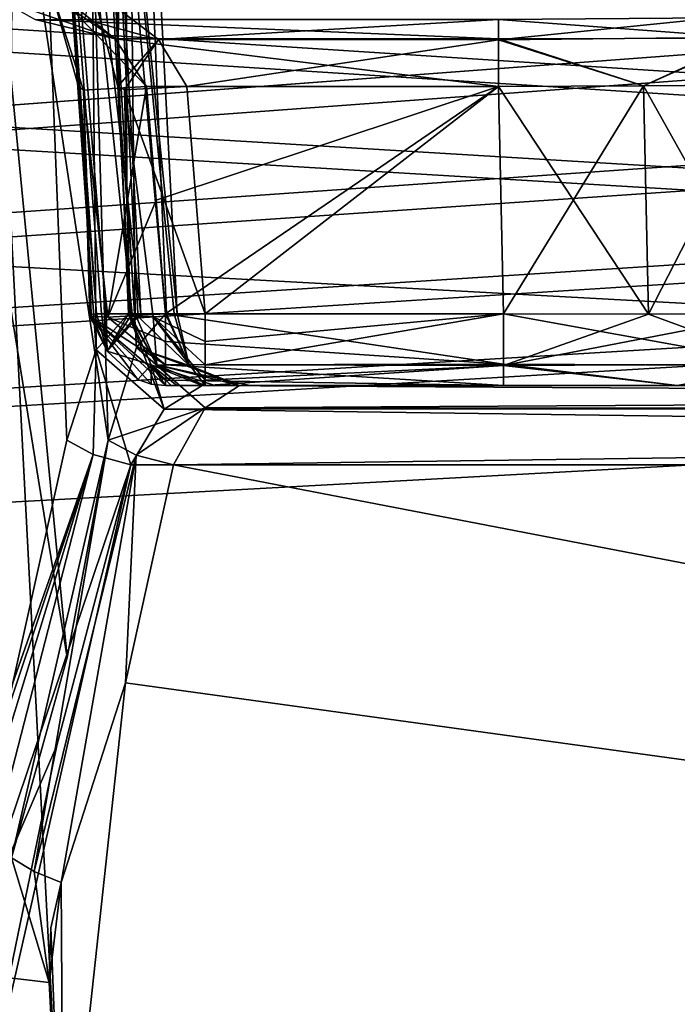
# Model space of a CAD drawing. Header units: inches. Extents: x -9.1 to 9.1, y -2.2 to 4.3.
# Tile 629 of 656: x -0.85 to -0.589, y -1.35 to -0.96. Entities that reach past the tile are written whole.
import ezdxf

# ---------------------------------------------------------------- set-up
doc = ezdxf.new("R2010")
doc.units = ezdxf.units.IN
doc.header["$LTSCALE"] = 65.185185
doc.header["$MEASUREMENT"] = 0
for name, color, linetype in [('2019', 7, 'CONTINUOUS'), ('2143', 7, 'CONTINUOUS'), ('2376', 7, 'CONTINUOUS'), ('2395', 7, 'CONTINUOUS'), ('2525', 7, 'CONTINUOUS'), ('2758', 7, 'CONTINUOUS'), ('2759', 7, 'CONTINUOUS'), ('2813', 7, 'CONTINUOUS'), ('2814', 7, 'CONTINUOUS'), ('2815', 7, 'CONTINUOUS'), ('2822', 7, 'CONTINUOUS'), ('2823', 7, 'CONTINUOUS'), ('2824', 7, 'CONTINUOUS'), ('2825', 7, 'CONTINUOUS'), ('2832', 7, 'CONTINUOUS'), ('3326', 7, 'CONTINUOUS'), ('3348', 7, 'CONTINUOUS'), ('4539', 7, 'CONTINUOUS'), ('4541', 7, 'CONTINUOUS'), ('4542', 7, 'CONTINUOUS'), ('4543', 7, 'CONTINUOUS'), ('4544', 7, 'CONTINUOUS'), ('4559', 7, 'CONTINUOUS'), ('4560', 7, 'CONTINUOUS'), ('4561', 7, 'CONTINUOUS'), ('4592', 7, 'CONTINUOUS'), ('4593', 7, 'CONTINUOUS'), ('4600', 7, 'CONTINUOUS'), ('4631', 7, 'CONTINUOUS'), ('4650', 7, 'CONTINUOUS'), ('4651', 7, 'CONTINUOUS'), ('4652', 7, 'CONTINUOUS'), ('4653', 7, 'CONTINUOUS'), ('9136', 7, 'CONTINUOUS'), ('9137', 7, 'CONTINUOUS'), ('9138', 7, 'CONTINUOUS'), ('9140', 7, 'CONTINUOUS'), ('9141', 7, 'CONTINUOUS'), ('9535', 7, 'CONTINUOUS')]:
    doc.layers.add(name, color=color, linetype=linetype)

msp = doc.modelspace()

# ---------------------------------------------------------------- linework, layer by layer
at = {"layer": '2019', "linetype": 'Continuous'}
for points in [[(-3.12257, -0.63817, 4.57874), (8.57837, -1.57343, 4.62775), (-3.08276, -0.62178, 4.57788), (-3.12257, -0.63817, 4.57874)], [(-3.08276, -0.62178, 4.57788), (8.57837, -1.57343, 4.62775), (-2.87743, -0.63817, 4.57874), (-3.08276, -0.62178, 4.57788)], [(-1.12257, -0.63817, 4.57874), (8.57837, -1.57343, 4.62775), (-1.08276, -0.62178, 4.57788), (-1.12257, -0.63817, 4.57874)], [(8.57837, -1.57343, 4.62775), (-0.87743, -0.63817, 4.57874), (-1.08276, -0.62178, 4.57788), (8.57837, -1.57343, 4.62775)], [(-8.57837, -1.57343, 4.62775), (8.57837, -1.57343, 4.62775), (-8.52935, -0.63817, 4.57874), (-8.57837, -1.57343, 4.62775)], [(-8.52935, -0.63817, 4.57874), (8.57837, -1.57343, 4.62775), (-7.12257, -0.63817, 4.57874), (-8.52935, -0.63817, 4.57874)], [(-7.12257, -0.63817, 4.57874), (8.57837, -1.57343, 4.62775), (-6.87743, -0.63817, 4.57874), (-7.12257, -0.63817, 4.57874)], [(-6.87743, -0.63817, 4.57874), (8.57837, -1.57343, 4.62775), (-6.10626, -0.63866, 4.57876), (-6.87743, -0.63817, 4.57874)], [(-6.10626, -0.63866, 4.57876), (8.57837, -1.57343, 4.62775), (-5.89369, -0.63806, 4.57873), (-6.10626, -0.63866, 4.57876)], [(-5.89369, -0.63806, 4.57873), (8.57837, -1.57343, 4.62775), (-5.12257, -0.63817, 4.57874), (-5.89369, -0.63806, 4.57873)], [(-5.12257, -0.63817, 4.57874), (8.57837, -1.57343, 4.62775), (-4.87743, -0.63817, 4.57874), (-5.12257, -0.63817, 4.57874)], [(-4.87743, -0.63817, 4.57874), (8.57837, -1.57343, 4.62775), (-4.1063, -0.63817, 4.57874), (-4.87743, -0.63817, 4.57874)], [(-4.1063, -0.63817, 4.57874), (8.57837, -1.57343, 4.62775), (-3.89369, -0.63806, 4.57873), (-4.1063, -0.63817, 4.57874)], [(-3.89369, -0.63806, 4.57873), (8.57837, -1.57343, 4.62775), (-3.12257, -0.63817, 4.57874), (-3.89369, -0.63806, 4.57873)], [(-2.87743, -0.63817, 4.57874), (8.57837, -1.57343, 4.62775), (-2.1063, -0.63817, 4.57874), (-2.87743, -0.63817, 4.57874)], [(-2.1063, -0.63817, 4.57874), (8.57837, -1.57343, 4.62775), (-1.89369, -0.63806, 4.57873), (-2.1063, -0.63817, 4.57874)], [(-1.89369, -0.63806, 4.57873), (8.57837, -1.57343, 4.62775), (-1.12257, -0.63817, 4.57874), (-1.89369, -0.63806, 4.57873)], [(0.87743, -0.63817, 4.57874), (-0.87743, -0.63817, 4.57874), (8.57837, -1.57343, 4.62775), (0.87743, -0.63817, 4.57874)]]:
    msp.add_3dface(points, dxfattribs=at)
at = {"layer": '2143', "linetype": 'Continuous'}
for points in [[(0.8742, -0.63817, 4.47526), (-0.82519, -1.57343, 4.42625), (-0.8742, -0.63817, 4.47526), (0.8742, -0.63817, 4.47526)], [(0.8742, -0.63817, 4.47526), (0.82519, -1.57343, 4.42625), (-0.82519, -1.57343, 4.42625), (0.8742, -0.63817, 4.47526)]]:
    msp.add_3dface(points, dxfattribs=at)
at = {"layer": '2376', "linetype": 'Continuous'}
for points in [[(-0.92191, -0.63817, -4.47526), (-0.91869, -0.64808, -4.47474), (0.86929, -1.57343, -4.42625), (-0.92191, -0.63817, -4.47526)], [(-0.92191, -0.63817, -4.47526), (0.86929, -1.57343, -4.42625), (0.91724, -0.65843, -4.4742), (-0.92191, -0.63817, -4.47526)], [(-0.91869, -0.64808, -4.47474), (-0.91724, -0.65843, -4.4742), (0.86929, -1.57343, -4.42625), (-0.91869, -0.64808, -4.47474)], [(0.86929, -1.57343, -4.42625), (-0.91724, -0.65843, -4.4742), (-0.86929, -1.57343, -4.42625), (0.86929, -1.57343, -4.42625)]]:
    msp.add_3dface(points, dxfattribs=at)
at = {"layer": '2395', "linetype": 'Continuous'}
for points in [[(3.12257, -0.63817, -4.57874), (-8.57837, -1.57343, -4.62775), (3.08276, -0.62178, -4.57788), (3.12257, -0.63817, -4.57874)], [(3.08276, -0.62178, -4.57788), (-8.57837, -1.57343, -4.62775), (2.87743, -0.63817, -4.57874), (3.08276, -0.62178, -4.57788)], [(6.1063, -0.63817, -4.57874), (-8.57837, -1.57343, -4.62775), (5.89369, -0.63806, -4.57873), (6.1063, -0.63817, -4.57874)], [(5.89369, -0.63806, -4.57873), (-8.57837, -1.57343, -4.62775), (5.12257, -0.63817, -4.57874), (5.89369, -0.63806, -4.57873)], [(4.1063, -0.63817, -4.57874), (-8.57837, -1.57343, -4.62775), (3.89369, -0.63806, -4.57873), (4.1063, -0.63817, -4.57874)], [(3.89369, -0.63806, -4.57873), (-8.57837, -1.57343, -4.62775), (3.12257, -0.63817, -4.57874), (3.89369, -0.63806, -4.57873)], [(2.1063, -0.63817, -4.57874), (-8.57837, -1.57343, -4.62775), (1.89369, -0.63806, -4.57873), (2.1063, -0.63817, -4.57874)], [(1.89369, -0.63806, -4.57873), (-8.57837, -1.57343, -4.62775), (-1.8937, -0.63817, -4.57874), (1.89369, -0.63806, -4.57873)], [(8.57837, -1.57343, -4.62775), (-8.57837, -1.57343, -4.62775), (8.52935, -0.63817, -4.57874), (8.57837, -1.57343, -4.62775)], [(8.52935, -0.63817, -4.57874), (-8.57837, -1.57343, -4.62775), (7.12257, -0.63817, -4.57874), (8.52935, -0.63817, -4.57874)], [(7.12257, -0.63817, -4.57874), (-8.57837, -1.57343, -4.62775), (6.87743, -0.63817, -4.57874), (7.12257, -0.63817, -4.57874)], [(6.87743, -0.63817, -4.57874), (-8.57837, -1.57343, -4.62775), (6.1063, -0.63817, -4.57874), (6.87743, -0.63817, -4.57874)], [(5.12257, -0.63817, -4.57874), (-8.57837, -1.57343, -4.62775), (4.87743, -0.63817, -4.57874), (5.12257, -0.63817, -4.57874)], [(4.87743, -0.63817, -4.57874), (-8.57837, -1.57343, -4.62775), (4.1063, -0.63817, -4.57874), (4.87743, -0.63817, -4.57874)], [(2.87743, -0.63817, -4.57874), (-8.57837, -1.57343, -4.62775), (2.1063, -0.63817, -4.57874), (2.87743, -0.63817, -4.57874)]]:
    msp.add_3dface(points, dxfattribs=at)
at = {"layer": '2525', "linetype": 'Continuous'}
for points in [[(-0.80772, -1.22259, 3.73182), (0.83223, -1.44873, 3.82319), (-0.78869, -1.13627, 3.69695), (-0.80772, -1.22259, 3.73182)], [(-0.78869, -1.13627, 3.69695), (0.83223, -1.44873, 3.82319), (0.80561, -1.13627, 3.69695), (-0.78869, -1.13627, 3.69695)], [(-0.83309, -1.30154, 3.76372), (-0.83223, -1.44873, 3.82319), (-0.80772, -1.22259, 3.73182), (-0.83309, -1.30154, 3.76372)], [(-0.83223, -1.44873, 3.82319), (0.83223, -1.44873, 3.82319), (-0.80772, -1.22259, 3.73182), (-0.83223, -1.44873, 3.82319)], [(-0.83722, -1.31947, 3.77096), (-0.83223, -1.44873, 3.82319), (-0.83309, -1.30154, 3.76372), (-0.83722, -1.31947, 3.77096)], [(-0.83787, -1.34115, 3.77972), (-0.83223, -1.44873, 3.82319), (-0.83722, -1.31947, 3.77096), (-0.83787, -1.34115, 3.77972)]]:
    msp.add_3dface(points, dxfattribs=at)
at = {"layer": '2758', "linetype": 'Continuous'}
for points in [[(-0.77617, -1.105, 3.50597), (-0.7583, -1.105, 3.57724), (-0.65811, -1.105, 3.50597), (-0.77617, -1.105, 3.50597)], [(-0.76255, -1.105, 3.65059), (0.77731, -1.105, 3.65059), (-0.7583, -1.105, 3.57724), (-0.76255, -1.105, 3.65059)], [(-0.7583, -1.105, 3.57724), (0.77731, -1.105, 3.65059), (-0.65811, -1.105, 3.50597), (-0.7583, -1.105, 3.57724)], [(-0.65811, -1.105, 3.50597), (0.77731, -1.105, 3.65059), (-0.58932, -1.105, 3.49227), (-0.65811, -1.105, 3.50597)]]:
    msp.add_3dface(points, dxfattribs=at)
at = {"layer": '2759', "linetype": 'Continuous'}
for points in [[(-0.78955, -1.105, -3.51133), (-0.7919, -1.105, -3.50597), (-0.65811, -1.105, -3.50597), (-0.78955, -1.105, -3.51133)], [(-0.78735, -1.105, -3.51676), (-0.78955, -1.105, -3.51133), (-0.65811, -1.105, -3.50597), (-0.78735, -1.105, -3.51676)], [(-0.77229, -1.105, -3.58292), (-0.78735, -1.105, -3.51676), (-0.65811, -1.105, -3.50597), (-0.77229, -1.105, -3.58292)], [(-0.77731, -1.105, -3.65059), (-0.77229, -1.105, -3.58292), (-0.65811, -1.105, -3.50597), (-0.77731, -1.105, -3.65059)], [(-0.531, -1.105, -3.45332), (-0.77731, -1.105, -3.65059), (-0.58932, -1.105, -3.49227), (-0.531, -1.105, -3.45332)], [(-0.77731, -1.105, -3.65059), (-0.531, -1.105, -3.45332), (0.15153, -1.105, -2.99939), (-0.77731, -1.105, -3.65059)], [(-0.58932, -1.105, -3.49227), (-0.77731, -1.105, -3.65059), (-0.65811, -1.105, -3.50597), (-0.58932, -1.105, -3.49227)], [(0.77731, -1.105, -3.65059), (-0.77731, -1.105, -3.65059), (0.7728, -1.105, -3.57709), (0.77731, -1.105, -3.65059)], [(0.7728, -1.105, -3.57709), (-0.77731, -1.105, -3.65059), (0.65811, -1.105, -3.50597), (0.7728, -1.105, -3.57709)], [(0.65811, -1.105, -3.50597), (-0.77731, -1.105, -3.65059), (0.58932, -1.105, -3.49227), (0.65811, -1.105, -3.50597)], [(0.58932, -1.105, -3.49227), (-0.77731, -1.105, -3.65059), (0.531, -1.105, -3.45332), (0.58932, -1.105, -3.49227)], [(0.531, -1.105, -3.45332), (-0.77731, -1.105, -3.65059), (0.20418, -1.105, -3.1265), (0.531, -1.105, -3.45332)], [(0.20418, -1.105, -3.1265), (-0.77731, -1.105, -3.65059), (0.16523, -1.105, -3.06818), (0.20418, -1.105, -3.1265)], [(0.16523, -1.105, -3.06818), (-0.77731, -1.105, -3.65059), (0.15153, -1.105, -2.99939), (0.16523, -1.105, -3.06818)]]:
    msp.add_3dface(points, dxfattribs=at)
at = {"layer": '2813', "linetype": 'Continuous'}
for points in [[(-0.8237, -0.96011, 3.44382), (-0.82081, -0.94779, 3.49825), (-0.79465, -0.96797, 3.46279), (-0.8237, -0.96011, 3.44382)], [(-0.82081, -0.94779, 3.49825), (-0.81064, -0.98664, 3.51368), (-0.79465, -0.96797, 3.46279), (-0.82081, -0.94779, 3.49825)], [(-0.81064, -0.98664, 3.51368), (-0.80808, -0.98796, 3.48448), (-0.79465, -0.96797, 3.46279), (-0.81064, -0.98664, 3.51368)], [(-0.80808, -0.98796, 3.48448), (-0.78338, -0.98664, 3.4713), (-0.79465, -0.96797, 3.46279), (-0.80808, -0.98796, 3.48448)]]:
    msp.add_3dface(points, dxfattribs=at)
at = {"layer": '2814', "linetype": 'Continuous'}
for points in [[(-0.66006, -0.96011, 3.44382), (-0.8237, -0.96011, 3.44382), (-0.79465, -0.96797, 3.46279), (-0.66006, -0.96011, 3.44382)], [(-0.66006, -0.96011, 3.44382), (-0.79465, -0.96797, 3.46279), (-0.66006, -0.96822, 3.46305), (-0.66006, -0.96011, 3.44382)], [(-0.79465, -0.96797, 3.46279), (-0.78338, -0.98664, 3.4713), (-0.66006, -0.96822, 3.46305), (-0.79465, -0.96797, 3.46279)], [(-0.66006, -0.96822, 3.46305), (-0.78338, -0.98664, 3.4713), (-0.66006, -0.98664, 3.4713), (-0.66006, -0.96822, 3.46305)]]:
    msp.add_3dface(points, dxfattribs=at)
at = {"layer": '2815', "linetype": 'Continuous'}
for points in [[(-0.57392, -0.95949, 3.40811), (-0.66006, -0.96011, 3.44382), (-0.66006, -0.96822, 3.46305), (-0.57392, -0.95949, 3.40811)], [(-0.57392, -0.95949, 3.40811), (-0.66006, -0.96822, 3.46305), (-0.56056, -0.96704, 3.42132), (-0.57392, -0.95949, 3.40811)], [(-0.56056, -0.96704, 3.42132), (-0.66006, -0.96822, 3.46305), (-0.60273, -0.98636, 3.45988), (-0.56056, -0.96704, 3.42132)], [(-0.66006, -0.96822, 3.46305), (-0.66006, -0.98664, 3.4713), (-0.60273, -0.98636, 3.45988), (-0.66006, -0.96822, 3.46305)], [(-0.55415, -0.98602, 3.42739), (-0.56056, -0.96704, 3.42132), (-0.60273, -0.98636, 3.45988), (-0.55415, -0.98602, 3.42739)]]:
    msp.add_3dface(points, dxfattribs=at)
at = {"layer": '2822', "linetype": 'Continuous'}
for points in [[(-0.54581, -1.09648, 3.43851), (-0.55218, -1.07657, 3.43214), (-0.65811, -1.09704, 3.48561), (-0.54581, -1.09648, 3.43851)], [(-0.65811, -1.09704, 3.48561), (-0.55218, -1.07657, 3.43214), (-0.60078, -1.0767, 3.46462), (-0.65811, -1.09704, 3.48561)], [(-0.65811, -1.07657, 3.47601), (-0.65811, -1.09704, 3.48561), (-0.60078, -1.0767, 3.46462), (-0.65811, -1.07657, 3.47601)], [(-0.58932, -1.105, 3.49227), (-0.54581, -1.09648, 3.43851), (-0.65811, -1.09704, 3.48561), (-0.58932, -1.105, 3.49227)], [(-0.65811, -1.105, 3.50597), (-0.58932, -1.105, 3.49227), (-0.65811, -1.09704, 3.48561), (-0.65811, -1.105, 3.50597)]]:
    msp.add_3dface(points, dxfattribs=at)
at = {"layer": '2823', "linetype": 'Continuous'}
for points in [[(-0.65811, -1.09704, 3.48561), (-0.65811, -1.07657, 3.47601), (-0.77617, -1.09676, 3.48532), (-0.65811, -1.09704, 3.48561)], [(-0.77617, -1.09676, 3.48532), (-0.65811, -1.07657, 3.47601), (-0.77617, -1.08756, 3.47872), (-0.77617, -1.09676, 3.48532)], [(-0.77617, -1.08756, 3.47872), (-0.65811, -1.07657, 3.47601), (-0.77617, -1.07657, 3.47601), (-0.77617, -1.08756, 3.47872)], [(-0.65811, -1.09704, 3.48561), (-0.77617, -1.09676, 3.48532), (-0.77617, -1.10286, 3.49485), (-0.65811, -1.09704, 3.48561)], [(-0.77617, -1.105, 3.50597), (-0.65811, -1.105, 3.50597), (-0.65811, -1.09704, 3.48561), (-0.77617, -1.105, 3.50597)], [(-0.77617, -1.105, 3.50597), (-0.65811, -1.09704, 3.48561), (-0.77617, -1.10286, 3.49485), (-0.77617, -1.105, 3.50597)]]:
    msp.add_3dface(points, dxfattribs=at)
at = {"layer": '2824', "linetype": 'Continuous'}
for points in [[(-0.80572, -1.07708, 3.51072), (-0.79521, -1.09676, 3.51397), (-0.80598, -1.07747, 3.50362), (-0.80572, -1.07708, 3.51072)], [(-0.80598, -1.07747, 3.50362), (-0.79521, -1.09676, 3.51397), (-0.79672, -1.07776, 3.48428), (-0.80598, -1.07747, 3.50362)], [(-0.8038, -1.07657, 3.51757), (-0.79521, -1.09676, 3.51397), (-0.80572, -1.07708, 3.51072), (-0.8038, -1.07657, 3.51757)], [(-0.77617, -1.08756, 3.47872), (-0.77617, -1.07657, 3.47601), (-0.79672, -1.07776, 3.48428), (-0.77617, -1.08756, 3.47872)], [(-0.79521, -1.09676, 3.51397), (-0.77617, -1.105, 3.50597), (-0.79672, -1.07776, 3.48428), (-0.79521, -1.09676, 3.51397)], [(-0.77617, -1.105, 3.50597), (-0.77617, -1.10286, 3.49485), (-0.79672, -1.07776, 3.48428), (-0.77617, -1.105, 3.50597)], [(-0.77617, -1.09676, 3.48532), (-0.77617, -1.08756, 3.47872), (-0.79672, -1.07776, 3.48428), (-0.77617, -1.09676, 3.48532)], [(-0.77617, -1.10286, 3.49485), (-0.77617, -1.09676, 3.48532), (-0.79672, -1.07776, 3.48428), (-0.77617, -1.10286, 3.49485)]]:
    msp.add_3dface(points, dxfattribs=at)
at = {"layer": '2825', "linetype": 'Continuous'}
for points in [[(-0.80808, -0.98796, 3.48448), (-0.81064, -0.98664, 3.51368), (-0.80598, -1.07747, 3.50362), (-0.80808, -0.98796, 3.48448)], [(-0.81064, -0.98664, 3.51368), (-0.80572, -1.07708, 3.51072), (-0.80598, -1.07747, 3.50362), (-0.81064, -0.98664, 3.51368)], [(-0.80572, -1.07708, 3.51072), (-0.81064, -0.98664, 3.51368), (-0.80719, -1.03167, 3.51562), (-0.80572, -1.07708, 3.51072)], [(-0.78338, -0.98664, 3.4713), (-0.80808, -0.98796, 3.48448), (-0.77617, -1.07657, 3.47601), (-0.78338, -0.98664, 3.4713)], [(-0.77617, -1.07657, 3.47601), (-0.80808, -0.98796, 3.48448), (-0.79672, -1.07776, 3.48428), (-0.77617, -1.07657, 3.47601)], [(-0.80808, -0.98796, 3.48448), (-0.80598, -1.07747, 3.50362), (-0.79672, -1.07776, 3.48428), (-0.80808, -0.98796, 3.48448)], [(-0.8038, -1.07657, 3.51757), (-0.80572, -1.07708, 3.51072), (-0.80719, -1.03167, 3.51562), (-0.8038, -1.07657, 3.51757)]]:
    msp.add_3dface(points, dxfattribs=at)
at = {"layer": '2832', "linetype": 'Continuous'}
for points in [[(-0.66006, -0.98664, 3.4713), (-0.78338, -0.98664, 3.4713), (-0.77617, -1.07657, 3.47601), (-0.66006, -0.98664, 3.4713)], [(-0.65811, -1.07657, 3.47601), (-0.66006, -0.98664, 3.4713), (-0.77617, -1.07657, 3.47601), (-0.65811, -1.07657, 3.47601)]]:
    msp.add_3dface(points, dxfattribs=at)
at = {"layer": '3326', "linetype": 'Continuous'}
for points in [[(-0.80561, -1.13627, -3.69695), (0.80561, -1.13627, -3.69695), (-0.87633, -1.44873, -3.82319), (-0.80561, -1.13627, -3.69695)], [(-0.87633, -1.44873, -3.82319), (0.80561, -1.13627, -3.69695), (0.83329, -1.24326, -3.74017), (-0.87633, -1.44873, -3.82319)], [(-0.83477, -1.24736, -3.74183), (-0.80561, -1.13627, -3.69695), (-0.87633, -1.44873, -3.82319), (-0.83477, -1.24736, -3.74183)], [(0.87282, -1.33537, -3.77739), (-0.87633, -1.44873, -3.82319), (0.83329, -1.24326, -3.74017), (0.87282, -1.33537, -3.77739)], [(-0.87282, -1.33537, -3.77739), (-0.83477, -1.24736, -3.74183), (-0.87633, -1.44873, -3.82319), (-0.87282, -1.33537, -3.77739)], [(0.87633, -1.44873, -3.82319), (-0.87633, -1.44873, -3.82319), (0.87282, -1.33537, -3.77739), (0.87633, -1.44873, -3.82319)]]:
    msp.add_3dface(points, dxfattribs=at)
at = {"layer": '3348', "linetype": 'Continuous'}
for points in [[(-0.79933, -0.98664, -3.4713), (-0.66006, -0.98664, -3.4713), (-0.79558, -1.0316, -3.47365), (-0.79933, -0.98664, -3.4713)], [(-0.79558, -1.0316, -3.47365), (-0.66006, -0.98664, -3.4713), (-0.7919, -1.07657, -3.47601), (-0.79558, -1.0316, -3.47365)], [(-0.66006, -0.98664, -3.4713), (-0.65811, -1.07657, -3.47601), (-0.7919, -1.07657, -3.47601), (-0.66006, -0.98664, -3.4713)]]:
    msp.add_3dface(points, dxfattribs=at)
at = {"layer": '4539', "linetype": 'Continuous'}
for points in [[(-0.85542, -1.23681, -3.74786), (-0.84953, -0.65843, -3.69224), (-0.83082, -1.1266, -3.70858), (-0.85542, -1.23681, -3.74786)], [(-0.83746, -0.94705, -3.49853), (-0.82621, -0.98664, -3.51448), (-0.84953, -0.65843, -3.50776), (-0.83746, -0.94705, -3.49853)], [(-0.82621, -0.98664, -3.51448), (-0.82267, -1.03168, -3.51639), (-0.84953, -0.65843, -3.50776), (-0.82621, -0.98664, -3.51448)], [(-0.82267, -1.03168, -3.51639), (-0.8192, -1.07657, -3.5183), (-0.84953, -0.65843, -3.50776), (-0.82267, -1.03168, -3.51639)], [(-0.8192, -1.07657, -3.5183), (-0.81716, -1.07657, -3.52297), (-0.84953, -0.65843, -3.50776), (-0.8192, -1.07657, -3.5183)], [(-0.80504, -1.07657, -3.5632), (-0.8016, -1.07657, -3.6), (-0.84953, -0.65843, -3.50776), (-0.80504, -1.07657, -3.5632)], [(-0.84953, -0.65843, -3.50776), (-0.8016, -1.07657, -3.6), (-0.82351, -0.65843, -3.6), (-0.84953, -0.65843, -3.50776)], [(-0.81525, -1.07657, -3.52768), (-0.80504, -1.07657, -3.5632), (-0.84953, -0.65843, -3.50776), (-0.81525, -1.07657, -3.52768)], [(-0.81716, -1.07657, -3.52297), (-0.81525, -1.07657, -3.52768), (-0.84953, -0.65843, -3.50776), (-0.81716, -1.07657, -3.52297)], [(-0.84953, -0.65843, -3.69224), (-0.82351, -0.65843, -3.6), (-0.81926, -1.09086, -3.68363), (-0.84953, -0.65843, -3.69224)], [(-0.83082, -1.1266, -3.70858), (-0.84953, -0.65843, -3.69224), (-0.81926, -1.09086, -3.68363), (-0.83082, -1.1266, -3.70858)], [(-0.82351, -0.65843, -3.6), (-0.8016, -1.07657, -3.6), (-0.80283, -1.07657, -3.62211), (-0.82351, -0.65843, -3.6)], [(-0.81926, -1.09086, -3.68363), (-0.82351, -0.65843, -3.6), (-0.80653, -1.07657, -3.64395), (-0.81926, -1.09086, -3.68363)], [(-0.80653, -1.07657, -3.64395), (-0.82351, -0.65843, -3.6), (-0.80283, -1.07657, -3.62211), (-0.80653, -1.07657, -3.64395)]]:
    msp.add_3dface(points, dxfattribs=at)
at = {"layer": '4541', "linetype": 'Continuous'}
for points in [[(-0.81716, -1.07657, -3.52297), (-0.8192, -1.07657, -3.5183), (-0.81488, -1.09129, -3.51627), (-0.81716, -1.07657, -3.52297)], [(-0.81525, -1.07657, -3.52768), (-0.81716, -1.07657, -3.52297), (-0.81488, -1.09129, -3.51627), (-0.81525, -1.07657, -3.52768)], [(-0.80504, -1.07657, -3.5632), (-0.81525, -1.07657, -3.52768), (-0.81488, -1.09129, -3.51627), (-0.80504, -1.07657, -3.5632)], [(-0.8016, -1.07657, -3.6), (-0.80504, -1.07657, -3.5632), (-0.81488, -1.09129, -3.51627), (-0.8016, -1.07657, -3.6)], [(-0.80283, -1.07657, -3.62211), (-0.8016, -1.07657, -3.6), (-0.81488, -1.09129, -3.51627), (-0.80283, -1.07657, -3.62211)], [(-0.80653, -1.07657, -3.64395), (-0.80283, -1.07657, -3.62211), (-0.81488, -1.09129, -3.51627), (-0.80653, -1.07657, -3.64395)], [(-0.80653, -1.07657, -3.64395), (-0.81488, -1.09129, -3.51627), (-0.79745, -1.09676, -3.64601), (-0.80653, -1.07657, -3.64395)], [(-0.81488, -1.09129, -3.51627), (-0.80278, -1.10252, -3.51089), (-0.79745, -1.09676, -3.64601), (-0.81488, -1.09129, -3.51627)], [(-0.80278, -1.10252, -3.51089), (-0.79745, -1.10437, -3.50848), (-0.79745, -1.09676, -3.64601), (-0.80278, -1.10252, -3.51089)], [(-0.78955, -1.105, -3.51133), (-0.78735, -1.105, -3.51676), (-0.79745, -1.09676, -3.64601), (-0.78955, -1.105, -3.51133)], [(-0.79745, -1.09676, -3.64601), (-0.78735, -1.105, -3.51676), (-0.77229, -1.105, -3.58292), (-0.79745, -1.09676, -3.64601)], [(-0.7919, -1.105, -3.50597), (-0.78955, -1.105, -3.51133), (-0.79745, -1.09676, -3.64601), (-0.7919, -1.105, -3.50597)], [(-0.79745, -1.10437, -3.50848), (-0.7919, -1.105, -3.50597), (-0.79745, -1.09676, -3.64601), (-0.79745, -1.10437, -3.50848)], [(-0.77731, -1.105, -3.65059), (-0.79745, -1.09676, -3.64601), (-0.77229, -1.105, -3.58292), (-0.77731, -1.105, -3.65059)]]:
    msp.add_3dface(points, dxfattribs=at)
at = {"layer": '4542', "linetype": 'Continuous'}
for points in [[(-0.82128, -1.07688, -3.51173), (-0.8218, -1.07742, -3.5061), (-0.81488, -1.09129, -3.51627), (-0.82128, -1.07688, -3.51173)], [(-0.8218, -1.07742, -3.5061), (-0.7919, -1.105, -3.50597), (-0.79745, -1.10437, -3.50848), (-0.8218, -1.07742, -3.5061)], [(-0.8218, -1.07742, -3.5061), (-0.79745, -1.10437, -3.50848), (-0.80278, -1.10252, -3.51089), (-0.8218, -1.07742, -3.5061)], [(-0.8218, -1.07742, -3.5061), (-0.80278, -1.10252, -3.51089), (-0.81488, -1.09129, -3.51627), (-0.8218, -1.07742, -3.5061)], [(-0.7919, -1.105, -3.50597), (-0.8218, -1.07742, -3.5061), (-0.7919, -1.10286, -3.49485), (-0.7919, -1.105, -3.50597)], [(-0.8218, -1.07742, -3.5061), (-0.82169, -1.07755, -3.50355), (-0.7919, -1.10286, -3.49485), (-0.8218, -1.07742, -3.5061)], [(-0.82169, -1.07755, -3.50355), (-0.81467, -1.07785, -3.48665), (-0.7919, -1.09676, -3.48532), (-0.82169, -1.07755, -3.50355)], [(-0.82169, -1.07755, -3.50355), (-0.7919, -1.09676, -3.48532), (-0.7919, -1.10286, -3.49485), (-0.82169, -1.07755, -3.50355)], [(-0.8192, -1.07657, -3.5183), (-0.82128, -1.07688, -3.51173), (-0.81488, -1.09129, -3.51627), (-0.8192, -1.07657, -3.5183)], [(-0.81467, -1.07785, -3.48665), (-0.7919, -1.07657, -3.47601), (-0.7919, -1.08756, -3.47872), (-0.81467, -1.07785, -3.48665)], [(-0.7919, -1.09676, -3.48532), (-0.81467, -1.07785, -3.48665), (-0.7919, -1.08756, -3.47872), (-0.7919, -1.09676, -3.48532)]]:
    msp.add_3dface(points, dxfattribs=at)
at = {"layer": '4543', "linetype": 'Continuous'}
for points in [[(-0.7919, -1.07657, -3.47601), (-0.65811, -1.07657, -3.47601), (-0.65811, -1.09648, -3.48503), (-0.7919, -1.07657, -3.47601)], [(-0.7919, -1.07657, -3.47601), (-0.65811, -1.09648, -3.48503), (-0.7919, -1.08756, -3.47872), (-0.7919, -1.07657, -3.47601)], [(-0.65811, -1.09648, -3.48503), (-0.7919, -1.09676, -3.48532), (-0.7919, -1.08756, -3.47872), (-0.65811, -1.09648, -3.48503)], [(-0.65811, -1.09648, -3.48503), (-0.65811, -1.105, -3.50597), (-0.7919, -1.09676, -3.48532), (-0.65811, -1.09648, -3.48503)], [(-0.7919, -1.09676, -3.48532), (-0.65811, -1.105, -3.50597), (-0.7919, -1.10286, -3.49485), (-0.7919, -1.09676, -3.48532)], [(-0.65811, -1.105, -3.50597), (-0.7919, -1.105, -3.50597), (-0.7919, -1.10286, -3.49485), (-0.65811, -1.105, -3.50597)]]:
    msp.add_3dface(points, dxfattribs=at)
at = {"layer": '4544', "linetype": 'Continuous'}
for points in [[(-0.65811, -1.07657, -3.47601), (-0.60078, -1.0767, -3.46462), (-0.54539, -1.09704, -3.43893), (-0.65811, -1.07657, -3.47601)], [(-0.65811, -1.07657, -3.47601), (-0.54539, -1.09704, -3.43893), (-0.65811, -1.09648, -3.48503), (-0.65811, -1.07657, -3.47601)], [(-0.60078, -1.0767, -3.46462), (-0.55218, -1.07657, -3.43214), (-0.54539, -1.09704, -3.43893), (-0.60078, -1.0767, -3.46462)], [(-0.58932, -1.105, -3.49227), (-0.65811, -1.105, -3.50597), (-0.65811, -1.09648, -3.48503), (-0.58932, -1.105, -3.49227)], [(-0.54539, -1.09704, -3.43893), (-0.58932, -1.105, -3.49227), (-0.65811, -1.09648, -3.48503), (-0.54539, -1.09704, -3.43893)], [(-0.531, -1.105, -3.45332), (-0.58932, -1.105, -3.49227), (-0.54539, -1.09704, -3.43893), (-0.531, -1.105, -3.45332)]]:
    msp.add_3dface(points, dxfattribs=at)
at = {"layer": '4559', "linetype": 'Continuous'}
for points in [[(-0.77731, -1.105, -3.65059), (0.79205, -1.11389, -3.67904), (-0.79237, -1.11424, -3.67954), (-0.77731, -1.105, -3.65059)], [(-0.77731, -1.105, -3.65059), (0.77731, -1.105, -3.65059), (0.79205, -1.11389, -3.67904), (-0.77731, -1.105, -3.65059)], [(-0.79237, -1.11424, -3.67954), (0.80561, -1.13627, -3.69695), (-0.80561, -1.13627, -3.69695), (-0.79237, -1.11424, -3.67954)], [(0.79205, -1.11389, -3.67904), (0.80561, -1.13627, -3.69695), (-0.79237, -1.11424, -3.67954), (0.79205, -1.11389, -3.67904)]]:
    msp.add_3dface(points, dxfattribs=at)
at = {"layer": '4560', "linetype": 'Continuous'}
for points in [[(-0.81926, -1.09086, -3.68363), (-0.80653, -1.07657, -3.64395), (-0.79237, -1.11424, -3.67954), (-0.81926, -1.09086, -3.68363)], [(-0.80653, -1.07657, -3.64395), (-0.79745, -1.09676, -3.64601), (-0.79237, -1.11424, -3.67954), (-0.80653, -1.07657, -3.64395)], [(-0.83082, -1.1266, -3.70858), (-0.81926, -1.09086, -3.68363), (-0.8204, -1.13225, -3.69968), (-0.83082, -1.1266, -3.70858)], [(-0.81926, -1.09086, -3.68363), (-0.80561, -1.13627, -3.69695), (-0.8204, -1.13225, -3.69968), (-0.81926, -1.09086, -3.68363)], [(-0.81926, -1.09086, -3.68363), (-0.79237, -1.11424, -3.67954), (-0.80561, -1.13627, -3.69695), (-0.81926, -1.09086, -3.68363)], [(-0.79745, -1.09676, -3.64601), (-0.77731, -1.105, -3.65059), (-0.79237, -1.11424, -3.67954), (-0.79745, -1.09676, -3.64601)]]:
    msp.add_3dface(points, dxfattribs=at)
at = {"layer": '4561', "linetype": 'Continuous'}
for points in [[(-0.85542, -1.23681, -3.74786), (-0.83082, -1.1266, -3.70858), (-0.8204, -1.13225, -3.69968), (-0.85542, -1.23681, -3.74786)], [(-0.8886, -1.3257, -3.77974), (-0.85542, -1.23681, -3.74786), (-0.8204, -1.13225, -3.69968), (-0.8886, -1.3257, -3.77974)], [(-0.8886, -1.3257, -3.77974), (-0.8204, -1.13225, -3.69968), (-0.88114, -1.33086, -3.77718), (-0.8886, -1.3257, -3.77974)], [(-0.8204, -1.13225, -3.69968), (-0.87282, -1.33537, -3.77739), (-0.88114, -1.33086, -3.77718), (-0.8204, -1.13225, -3.69968)], [(-0.8204, -1.13225, -3.69968), (-0.80561, -1.13627, -3.69695), (-0.87282, -1.33537, -3.77739), (-0.8204, -1.13225, -3.69968)], [(-0.87282, -1.33537, -3.77739), (-0.80561, -1.13627, -3.69695), (-0.83477, -1.24736, -3.74183), (-0.87282, -1.33537, -3.77739)]]:
    msp.add_3dface(points, dxfattribs=at)
at = {"layer": '4592', "linetype": 'Continuous'}
for points in [[(-0.83223, -1.44873, 3.82319), (-0.83787, -1.34115, 3.77972), (-0.85935, -1.33871, 3.78854), (-0.83223, -1.44873, 3.82319)], [(-0.83223, -1.44873, 3.82319), (-0.85935, -1.33871, 3.78854), (-0.85318, -1.44647, 3.8315), (-0.83223, -1.44873, 3.82319)]]:
    msp.add_3dface(points, dxfattribs=at)
at = {"layer": '4593', "linetype": 'Continuous'}
for points in [[(-0.83787, -1.34115, 3.77972), (-0.85277, -1.29188, 3.76895), (-0.85935, -1.33871, 3.78854), (-0.83787, -1.34115, 3.77972)], [(-0.85277, -1.29188, 3.76895), (-0.83787, -1.34115, 3.77972), (-0.84375, -1.2972, 3.76435), (-0.85277, -1.29188, 3.76895)], [(-0.83787, -1.34115, 3.77972), (-0.83309, -1.30154, 3.76372), (-0.84375, -1.2972, 3.76435), (-0.83787, -1.34115, 3.77972)], [(-0.83787, -1.34115, 3.77972), (-0.83722, -1.31947, 3.77096), (-0.83309, -1.30154, 3.76372), (-0.83787, -1.34115, 3.77972)]]:
    msp.add_3dface(points, dxfattribs=at)
at = {"layer": '4600', "linetype": 'Continuous'}
for points in [[(-0.83069, -1.21261, 3.74039), (-0.81448, -1.1266, 3.70953), (-0.8827, -0.67738, 3.75187), (-0.83069, -1.21261, 3.74039)], [(-0.8827, -0.67738, 3.75187), (-0.81448, -1.1266, 3.70953), (-0.82776, -0.67738, 3.6846), (-0.8827, -0.67738, 3.75187)], [(-0.86766, -0.98491, 3.76049), (-0.83069, -1.21261, 3.74039), (-0.8827, -0.67738, 3.75187), (-0.86766, -0.98491, 3.76049)], [(-0.81064, -0.98664, 3.51368), (-0.82081, -0.94779, 3.49825), (-0.82776, -0.67738, 3.5154), (-0.81064, -0.98664, 3.51368)], [(-0.8081, -0.67738, 3.6), (-0.81064, -0.98664, 3.51368), (-0.82776, -0.67738, 3.5154), (-0.8081, -0.67738, 3.6)], [(-0.80333, -1.0899, 3.68313), (-0.79186, -1.07657, 3.64435), (-0.82776, -0.67738, 3.6846), (-0.80333, -1.0899, 3.68313)], [(-0.79186, -1.07657, 3.64435), (-0.78836, -1.07657, 3.6223), (-0.82776, -0.67738, 3.6846), (-0.79186, -1.07657, 3.64435)], [(-0.81448, -1.1266, 3.70953), (-0.80333, -1.0899, 3.68313), (-0.82776, -0.67738, 3.6846), (-0.81448, -1.1266, 3.70953)], [(-0.78836, -1.07657, 3.6223), (-0.78718, -1.07657, 3.6), (-0.82776, -0.67738, 3.6846), (-0.78836, -1.07657, 3.6223)], [(-0.82776, -0.67738, 3.6846), (-0.78718, -1.07657, 3.6), (-0.8081, -0.67738, 3.6), (-0.82776, -0.67738, 3.6846)], [(-0.80719, -1.03167, 3.51562), (-0.81064, -0.98664, 3.51368), (-0.8081, -0.67738, 3.6), (-0.80719, -1.03167, 3.51562)], [(-0.78718, -1.07657, 3.6), (-0.79138, -1.07657, 3.55796), (-0.8081, -0.67738, 3.6), (-0.78718, -1.07657, 3.6)], [(-0.79138, -1.07657, 3.55796), (-0.8038, -1.07657, 3.51757), (-0.8081, -0.67738, 3.6), (-0.79138, -1.07657, 3.55796)], [(-0.8038, -1.07657, 3.51757), (-0.80719, -1.03167, 3.51562), (-0.8081, -0.67738, 3.6), (-0.8038, -1.07657, 3.51757)], [(-0.85277, -1.29188, 3.76895), (-0.83069, -1.21261, 3.74039), (-0.86766, -0.98491, 3.76049), (-0.85277, -1.29188, 3.76895)]]:
    msp.add_3dface(points, dxfattribs=at)
at = {"layer": '4631', "linetype": 'Continuous'}
for points in [[(-0.8742, -0.63817, 4.47526), (-0.84665, -1.5728, 4.41726), (-0.89512, -0.63882, 4.46669), (-0.8742, -0.63817, 4.47526)], [(-0.84665, -1.5728, 4.41726), (-0.85514, -1.57343, 4.39629), (-0.89512, -0.63882, 4.46669), (-0.84665, -1.5728, 4.41726)], [(-0.82519, -1.57343, 4.42625), (-0.84665, -1.5728, 4.41726), (-0.8742, -0.63817, 4.47526), (-0.82519, -1.57343, 4.42625)]]:
    msp.add_3dface(points, dxfattribs=at)
at = {"layer": '4650', "linetype": 'Continuous'}
for points in [[(0.79237, -1.11424, 3.67955), (0.77731, -1.105, 3.65059), (-0.77617, -1.11378, 3.67888), (0.79237, -1.11424, 3.67955)], [(-0.77617, -1.11378, 3.67888), (0.77731, -1.105, 3.65059), (-0.76255, -1.105, 3.65059), (-0.77617, -1.11378, 3.67888)], [(-0.78869, -1.13627, 3.69695), (0.79237, -1.11424, 3.67955), (-0.77617, -1.11378, 3.67888), (-0.78869, -1.13627, 3.69695)], [(-0.78869, -1.13627, 3.69695), (0.80561, -1.13627, 3.69695), (0.79237, -1.11424, 3.67955), (-0.78869, -1.13627, 3.69695)]]:
    msp.add_3dface(points, dxfattribs=at)
at = {"layer": '4651', "linetype": 'Continuous'}
for points in [[(-0.7825, -1.09701, 3.64634), (-0.79186, -1.07657, 3.64435), (-0.80333, -1.0899, 3.68313), (-0.7825, -1.09701, 3.64634)], [(-0.81448, -1.1266, 3.70953), (-0.77617, -1.11378, 3.67888), (-0.80333, -1.0899, 3.68313), (-0.81448, -1.1266, 3.70953)], [(-0.77617, -1.11378, 3.67888), (-0.76255, -1.105, 3.65059), (-0.80333, -1.0899, 3.68313), (-0.77617, -1.11378, 3.67888)], [(-0.76255, -1.105, 3.65059), (-0.7825, -1.09701, 3.64634), (-0.80333, -1.0899, 3.68313), (-0.76255, -1.105, 3.65059)], [(-0.80347, -1.13251, 3.69975), (-0.77617, -1.11378, 3.67888), (-0.81448, -1.1266, 3.70953), (-0.80347, -1.13251, 3.69975)], [(-0.78869, -1.13627, 3.69695), (-0.77617, -1.11378, 3.67888), (-0.80347, -1.13251, 3.69975), (-0.78869, -1.13627, 3.69695)]]:
    msp.add_3dface(points, dxfattribs=at)
at = {"layer": '4652', "linetype": 'Continuous'}
for points in [[(-0.79138, -1.07657, 3.55796), (-0.7825, -1.09701, 3.64634), (-0.8038, -1.07657, 3.51757), (-0.79138, -1.07657, 3.55796)], [(-0.8038, -1.07657, 3.51757), (-0.7825, -1.09701, 3.64634), (-0.79521, -1.09676, 3.51397), (-0.8038, -1.07657, 3.51757)], [(-0.79186, -1.07657, 3.64435), (-0.7825, -1.09701, 3.64634), (-0.78836, -1.07657, 3.6223), (-0.79186, -1.07657, 3.64435)], [(-0.78718, -1.07657, 3.6), (-0.7825, -1.09701, 3.64634), (-0.79138, -1.07657, 3.55796), (-0.78718, -1.07657, 3.6)], [(-0.78836, -1.07657, 3.6223), (-0.7825, -1.09701, 3.64634), (-0.78718, -1.07657, 3.6), (-0.78836, -1.07657, 3.6223)], [(-0.7825, -1.09701, 3.64634), (-0.76255, -1.105, 3.65059), (-0.79521, -1.09676, 3.51397), (-0.7825, -1.09701, 3.64634)], [(-0.79521, -1.09676, 3.51397), (-0.76255, -1.105, 3.65059), (-0.7583, -1.105, 3.57724), (-0.79521, -1.09676, 3.51397)], [(-0.77617, -1.105, 3.50597), (-0.79521, -1.09676, 3.51397), (-0.7583, -1.105, 3.57724), (-0.77617, -1.105, 3.50597)]]:
    msp.add_3dface(points, dxfattribs=at)
at = {"layer": '4653', "linetype": 'Continuous'}
for points in [[(-0.81448, -1.1266, 3.70953), (-0.83069, -1.21261, 3.74039), (-0.85277, -1.29188, 3.76895), (-0.81448, -1.1266, 3.70953)], [(-0.81448, -1.1266, 3.70953), (-0.85277, -1.29188, 3.76895), (-0.84375, -1.2972, 3.76435), (-0.81448, -1.1266, 3.70953)], [(-0.80347, -1.13251, 3.69975), (-0.81448, -1.1266, 3.70953), (-0.84375, -1.2972, 3.76435), (-0.80347, -1.13251, 3.69975)], [(-0.83309, -1.30154, 3.76372), (-0.80347, -1.13251, 3.69975), (-0.84375, -1.2972, 3.76435), (-0.83309, -1.30154, 3.76372)], [(-0.83309, -1.30154, 3.76372), (-0.80772, -1.22259, 3.73182), (-0.80347, -1.13251, 3.69975), (-0.83309, -1.30154, 3.76372)], [(-0.80772, -1.22259, 3.73182), (-0.78869, -1.13627, 3.69695), (-0.80347, -1.13251, 3.69975), (-0.80772, -1.22259, 3.73182)]]:
    msp.add_3dface(points, dxfattribs=at)
at = {"layer": '9136', "linetype": 'Continuous'}
for points in [[(-0.66006, -0.96011, -3.44382), (-0.57392, -0.95949, -3.40811), (-0.56018, -0.96755, -3.42169), (-0.66006, -0.96011, -3.44382)], [(-0.66006, -0.96011, -3.44382), (-0.56018, -0.96755, -3.42169), (-0.66006, -0.96771, -3.46252), (-0.66006, -0.96011, -3.44382)], [(-0.66006, -0.96771, -3.46252), (-0.56018, -0.96755, -3.42169), (-0.60275, -0.98636, -3.45989), (-0.66006, -0.96771, -3.46252)], [(-0.66006, -0.98664, -3.4713), (-0.66006, -0.96771, -3.46252), (-0.60275, -0.98636, -3.45989), (-0.66006, -0.98664, -3.4713)], [(-0.56018, -0.96755, -3.42169), (-0.55415, -0.98602, -3.42739), (-0.60275, -0.98636, -3.45989), (-0.56018, -0.96755, -3.42169)]]:
    msp.add_3dface(points, dxfattribs=at)
at = {"layer": '9137', "linetype": 'Continuous'}
for points in [[(-0.84344, -0.96011, -3.44382), (-0.66006, -0.96011, -3.44382), (-0.66006, -0.96771, -3.46252), (-0.84344, -0.96011, -3.44382)], [(-0.84344, -0.96011, -3.44382), (-0.66006, -0.96771, -3.46252), (-0.81173, -0.96775, -3.46256), (-0.84344, -0.96011, -3.44382)], [(-0.66006, -0.96771, -3.46252), (-0.66006, -0.98664, -3.4713), (-0.81173, -0.96775, -3.46256), (-0.66006, -0.96771, -3.46252)], [(-0.81173, -0.96775, -3.46256), (-0.66006, -0.98664, -3.4713), (-0.79933, -0.98664, -3.4713), (-0.81173, -0.96775, -3.46256)]]:
    msp.add_3dface(points, dxfattribs=at)
at = {"layer": '9138', "linetype": 'Continuous'}
for points in [[(-0.85838, -0.95171, -3.45885), (-0.81173, -0.96775, -3.46256), (-0.86468, -0.93169, -3.46547), (-0.85838, -0.95171, -3.45885)], [(-0.86468, -0.93169, -3.46547), (-0.81173, -0.96775, -3.46256), (-0.83746, -0.94705, -3.49853), (-0.86468, -0.93169, -3.46547)], [(-0.81173, -0.96775, -3.46256), (-0.79933, -0.98664, -3.4713), (-0.83746, -0.94705, -3.49853), (-0.81173, -0.96775, -3.46256)], [(-0.83746, -0.94705, -3.49853), (-0.79933, -0.98664, -3.4713), (-0.82426, -0.98803, -3.48483), (-0.83746, -0.94705, -3.49853)], [(-0.82621, -0.98664, -3.51448), (-0.83746, -0.94705, -3.49853), (-0.82426, -0.98803, -3.48483), (-0.82621, -0.98664, -3.51448)], [(-0.84344, -0.96011, -3.44382), (-0.81173, -0.96775, -3.46256), (-0.85838, -0.95171, -3.45885), (-0.84344, -0.96011, -3.44382)]]:
    msp.add_3dface(points, dxfattribs=at)
at = {"layer": '9140', "linetype": 'Continuous'}
for points in [[(-0.82621, -0.98664, -3.51448), (-0.82426, -0.98803, -3.48483), (-0.82267, -1.03168, -3.51639), (-0.82621, -0.98664, -3.51448)], [(-0.82426, -0.98803, -3.48483), (-0.79933, -0.98664, -3.4713), (-0.81467, -1.07785, -3.48665), (-0.82426, -0.98803, -3.48483)], [(-0.82267, -1.03168, -3.51639), (-0.82426, -0.98803, -3.48483), (-0.82128, -1.07688, -3.51173), (-0.82267, -1.03168, -3.51639)], [(-0.82128, -1.07688, -3.51173), (-0.82426, -0.98803, -3.48483), (-0.8218, -1.07742, -3.5061), (-0.82128, -1.07688, -3.51173)], [(-0.8218, -1.07742, -3.5061), (-0.82426, -0.98803, -3.48483), (-0.82169, -1.07755, -3.50355), (-0.8218, -1.07742, -3.5061)], [(-0.82169, -1.07755, -3.50355), (-0.82426, -0.98803, -3.48483), (-0.81467, -1.07785, -3.48665), (-0.82169, -1.07755, -3.50355)], [(-0.79933, -0.98664, -3.4713), (-0.79558, -1.0316, -3.47365), (-0.81467, -1.07785, -3.48665), (-0.79933, -0.98664, -3.4713)], [(-0.8192, -1.07657, -3.5183), (-0.82267, -1.03168, -3.51639), (-0.82128, -1.07688, -3.51173), (-0.8192, -1.07657, -3.5183)], [(-0.79558, -1.0316, -3.47365), (-0.7919, -1.07657, -3.47601), (-0.81467, -1.07785, -3.48665), (-0.79558, -1.0316, -3.47365)]]:
    msp.add_3dface(points, dxfattribs=at)
at = {"layer": '9141', "linetype": 'Continuous'}
for points in [[(-0.66006, -0.98664, -3.4713), (-0.60275, -0.98636, -3.45989), (-0.65811, -1.07657, -3.47601), (-0.66006, -0.98664, -3.4713)], [(-0.65811, -1.07657, -3.47601), (-0.60275, -0.98636, -3.45989), (-0.60078, -1.0767, -3.46462), (-0.65811, -1.07657, -3.47601)], [(-0.60275, -0.98636, -3.45989), (-0.55415, -0.98602, -3.42739), (-0.60078, -1.0767, -3.46462), (-0.60275, -0.98636, -3.45989)], [(-0.55415, -0.98602, -3.42739), (-0.55218, -1.07657, -3.43214), (-0.60078, -1.0767, -3.46462), (-0.55415, -0.98602, -3.42739)]]:
    msp.add_3dface(points, dxfattribs=at)
at = {"layer": '9535', "linetype": 'Continuous'}
for points in [[(-0.60273, -0.98636, 3.45988), (-0.66006, -0.98664, 3.4713), (-0.60078, -1.0767, 3.46462), (-0.60273, -0.98636, 3.45988)], [(-0.66006, -0.98664, 3.4713), (-0.65811, -1.07657, 3.47601), (-0.60078, -1.0767, 3.46462), (-0.66006, -0.98664, 3.4713)], [(-0.55415, -0.98602, 3.42739), (-0.60273, -0.98636, 3.45988), (-0.55218, -1.07657, 3.43214), (-0.55415, -0.98602, 3.42739)], [(-0.55218, -1.07657, 3.43214), (-0.60273, -0.98636, 3.45988), (-0.60078, -1.0767, 3.46462), (-0.55218, -1.07657, 3.43214)]]:
    msp.add_3dface(points, dxfattribs=at)

doc.saveas('drawing.dxf')
